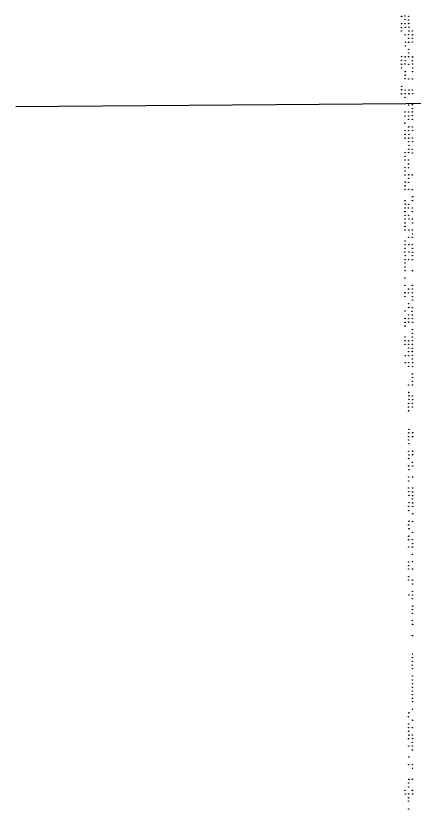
# Model space of a CAD drawing. Extents: x 20503438 to 20508873, y 7964251 to 7984667.
# Drawn here: x 20503438 to 20505207, y 7980931 to 7984461 of the extents above; entities that cross this region are included whole.
import ezdxf

# ---------------------------------------------------------------- set-up
doc = ezdxf.new("R2010")
doc.units = 0
doc.layers.add('SurSectionLine', color=7, linetype='Continuous')
doc.layers.add('SurSurveyPoints', color=7, linetype='Continuous')

msp = doc.modelspace()

# ---------------------------------------------------------------- linework, layer by layer
at = {"layer": 'SurSectionLine'}
msp.add_lwpolyline([(20503437.8, 7984057.8), (20507489.3, 7984088.2)], dxfattribs=at)
at = {"layer": 'SurSurveyPoints'}
for centre in [(20505155.4, 7984458.4), (20505170.1, 7984460.1), (20505171.2, 7984443.8), (20505187.2, 7984459.5), (20505187.7, 7984442.3), (20505154.5, 7984408.7), (20505155.4, 7984426.6), (20505170.7, 7984426.2), (20505171.7, 7984410), (20505187.6, 7984426.9), (20505188.1, 7984410.4), (20505154.9, 7984394), (20505170.9, 7984376.7), (20505186.9, 7984377.5), (20505187.7, 7984360.7), (20505187.9, 7984394), (20505203.1, 7984394), (20505203.5, 7984361), (20505204.6, 7984376.9), (20505172, 7984327.4), (20505172.3, 7984344.1), (20505187.8, 7984343.9), (20505203, 7984344.5), (20505187, 7984295.8), (20505187.3, 7984312), (20505154.3, 7984263.4), (20505155.6, 7984279.5), (20505171.3, 7984278.8), (20505172.5, 7984261.8), (20505187.6, 7984278.9), (20505202.8, 7984262), (20505204.4, 7984278.7), (20505155.2, 7984229.5), (20505155.7, 7984246), (20505170.1, 7984246.6), (20505187.5, 7984245.9), (20505204.6, 7984229.5), (20505204.8, 7984246.8), (20505171.7, 7984213.4), (20505171.8, 7984197.1), (20505204.2, 7984213.3), (20505171.3, 7984181.3), (20505187.7, 7984179.8), (20505203.4, 7984180.2), (20505154.8, 7984114.1), (20505155.4, 7984132), (20505155.6, 7984148), (20505171.4, 7984114.6), (20505171.5, 7984131.3), (20505187.9, 7984114.2), (20505188.2, 7984130.8), (20505203.5, 7984131.4), (20505204.5, 7984114.8), (20505171, 7984098.4), (20505186.6, 7984064.7), (20505203.5, 7984065.4), (20505203.4, 7984048.5), (20505170.2, 7984032.9), (20505170.3, 7984015.6), (20505187, 7984032.9), (20505187.4, 7984015.4), (20505203.6, 7984033.8), (20505203.9, 7984016.7), (20505170.2, 7983983.6), (20505187.6, 7984000.4), (20505202.8, 7984000.6), (20505171, 7983949.9), (20505186.9, 7983950), (20505187.8, 7983967.1), (20505203.2, 7983966.1), (20505204.5, 7983951.8), (20505171, 7983917), (20505171.5, 7983933.3), (20505186.7, 7983901.3), (20505187.4, 7983916.6), (20505188.5, 7983934.2), (20505203.3, 7983917.2), (20505187.8, 7983867.3), (20505188.3, 7983884.8), (20505202.7, 7983867.6), (20505205.2, 7983900.8), (20505170.7, 7983852), (20505170.7, 7983835.6), (20505186.7, 7983853), (20505203.7, 7983851.3), (20505171.1, 7983819.3), (20505186.7, 7983802.4), (20505187, 7983819.2), (20505170.9, 7983786), (20505171, 7983770.5), (20505186.4, 7983786), (20505170.2, 7983753.1), (20505187.2, 7983737.7), (20505187.7, 7983753.9), (20505203.3, 7983753.5), (20505171.7, 7983721.1), (20505171.7, 7983704.7), (20505187.1, 7983720.3), (20505171.1, 7983689.3), (20505186.9, 7983688.8), (20505204, 7983688.1), (20505204.4, 7983655.8), (20505170.9, 7983638.1), (20505172.1, 7983622.9), (20505187, 7983622.8), (20505203.9, 7983639.2), (20505170.5, 7983590.3), (20505171.1, 7983605.7), (20505186.2, 7983606.4), (20505203.4, 7983606), (20505203.4, 7983590), (20505170.5, 7983557.2), (20505171.3, 7983573.4), (20505187.2, 7983573), (20505188.9, 7983557.1), (20505204.1, 7983557.2), (20505170.4, 7983523.6), (20505171.1, 7983540), (20505204.7, 7983539.5), (20505170.3, 7983508.5), (20505188.1, 7983508.5), (20505204, 7983508.1), (20505204.2, 7983490.8), (20505170.7, 7983442.7), (20505170.8, 7983459.2), (20505187.6, 7983475.3), (20505188.1, 7983442.6), (20505203.6, 7983443.1), (20505203.8, 7983475.6), (20505170, 7983410.1), (20505170.8, 7983426.4), (20505188.6, 7983410), (20505203.9, 7983426.2), (20505204.5, 7983409.1), (20505171.4, 7983376.4), (20505172.1, 7983393.9), (20505187, 7983376), (20505202.8, 7983376.4), (20505203.7, 7983394), (20505170.6, 7983361.3), (20505170.9, 7983343.1), (20505171.4, 7983327.3), (20505204.1, 7983326.6), (20505170.2, 7983294.6), (20505170.1, 7983261.6), (20505186.8, 7983245), (20505203.5, 7983245.7), (20505203.8, 7983261.2), (20505170.3, 7983228.6), (20505170.5, 7983211.9), (20505187.1, 7983228.5), (20505203.3, 7983211.8), (20505203.4, 7983229), (20505203.8, 7983195.9), (20505186.9, 7983180.6), (20505187.2, 7983163.1), (20505203.7, 7983162.1), (20505171.3, 7983147.2), (20505187.2, 7983129.4), (20505202.6, 7983146.1), (20505204, 7983130.2), (20505170.5, 7983114.4), (20505171.2, 7983096.7), (20505187, 7983113.3), (20505187.4, 7983098.2), (20505203, 7983114), (20505204.6, 7983097.6), (20505171.4, 7983080.4), (20505203.7, 7983064.2), (20505170.4, 7983031.8), (20505203.9, 7983048.6), (20505203.9, 7983032.2), (20505170.7, 7983015.2), (20505171.1, 7982999.8), (20505186.7, 7982999.5), (20505186.9, 7983014.8), (20505203.6, 7983015.5), (20505204.1, 7982999.4), (20505171.6, 7982949.2), (20505186.7, 7982949.2), (20505187.4, 7982982.9), (20505187.6, 7982966.7), (20505203.2, 7982981.6), (20505203.2, 7982950.2), (20505203.3, 7982967.2), (20505172, 7982917.2), (20505187.2, 7982917.7), (20505203.7, 7982934.2), (20505204.4, 7982917.4), (20505186.7, 7982901.3), (20505203.6, 7982900.7), (20505203.6, 7982867.9), (20505203.8, 7982851.7), (20505186.9, 7982818.3), (20505203.6, 7982834.6), (20505204, 7982818.3), (20505188.1, 7982785), (20505187.3, 7982736.2), (20505188, 7982754.3), (20505188.6, 7982770.2), (20505203.3, 7982769), (20505204, 7982736.9), (20505204.5, 7982753.1), (20505186.4, 7982719.9), (20505186.3, 7982703.4), (20505203.8, 7982720.1), (20505187.5, 7982605.4), (20505188.3, 7982621.3), (20505204.4, 7982605.6), (20505187.2, 7982573.7), (20505187.7, 7982588.6), (20505204.3, 7982589.1), (20505188.5, 7982557), (20505187.4, 7982522.9), (20505187.6, 7982491.1), (20505187.9, 7982506.7), (20505204.4, 7982507.7), (20505204.6, 7982524.1), (20505187.7, 7982458.4), (20505204, 7982474.2), (20505204.7, 7982457.9), (20505187.9, 7982441.5), (20505187, 7982409.2), (20505187.8, 7982391.5), (20505204.3, 7982409.4), (20505187.4, 7982359.6), (20505204.4, 7982359.6), (20505187.3, 7982343.8), (20505188.1, 7982327.5), (20505204.2, 7982326.5), (20505204.5, 7982342.7), (20505187.1, 7982278), (20505188.2, 7982294.3), (20505203.9, 7982311), (20505204.3, 7982293.8), (20505187.6, 7982259.8), (20505204.9, 7982277.2), (20505205.2, 7982245.2), (20505188.5, 7982212.3), (20505203.5, 7982210.9), (20505187, 7982195.8), (20505188.3, 7982178.5), (20505187.5, 7982145.4), (20505204.9, 7982162.7), (20505186.8, 7982129.4), (20505203.1, 7982129.6), (20505205.2, 7982112.1), (20505187, 7982097), (20505203.9, 7982096.7), (20505187.1, 7982030.7), (20505204.1, 7982064.7), (20505204.2, 7982031.7), (20505187.4, 7981999.2), (20505187.5, 7982014.8), (20505204.2, 7981999), (20505187.8, 7981965.7), (20505187.2, 7981950.1), (20505203.6, 7981949.9), (20505204.5, 7981932.6), (20505203.9, 7981899.7), (20505188.4, 7981883.7), (20505203, 7981867.6), (20505203.8, 7981884.2), (20505203.8, 7981818.4), (20505205.2, 7981834.2), (20505203.9, 7981802.3), (20505203.8, 7981769.1), (20505204.4, 7981752.6), (20505204, 7981703.3), (20505204.2, 7981621.5), (20505203, 7981588.8), (20505203.3, 7981571.5), (20505203.9, 7981604.8), (20505204.8, 7981556), (20505203.3, 7981505.6), (20505203.5, 7981522.9), (20505203.2, 7981473.2), (20505204.2, 7981489.1), (20505203.2, 7981440.5), (20505203.7, 7981456.7), (20505204.1, 7981423.9), (20505204.5, 7981408.7), (20505187.8, 7981359.4), (20505204.2, 7981374.7), (20505186.3, 7981342.5), (20505204.9, 7981326.5), (20505186.7, 7981310.1), (20505187, 7981293.3), (20505204.1, 7981293.1), (20505187.8, 7981277.7), (20505188.4, 7981260.1), (20505203, 7981260.8), (20505186.9, 7981243.9), (20505203.5, 7981228.1), (20505204.4, 7981244.7), (20505187.7, 7981211.8), (20505203.3, 7981212.2), (20505203.8, 7981194.6), (20505188, 7981162.7), (20505186.8, 7981128.6), (20505203.1, 7981128.9), (20505204.2, 7981112.8), (20505187.5, 7981046.9), (20505188, 7981062.9), (20505203.6, 7981064), (20505171, 7981014.3), (20505187.1, 7981029.7), (20505204, 7981013.9), (20505172.1, 7980998.1), (20505187.1, 7980981), (20505187.2, 7980998.8), (20505204.4, 7980998.3), (20505187.1, 7980966.3), (20505187.7, 7980931.8)]:
    msp.add_circle(centre, 1, dxfattribs=at)

doc.saveas('drawing.dxf')
